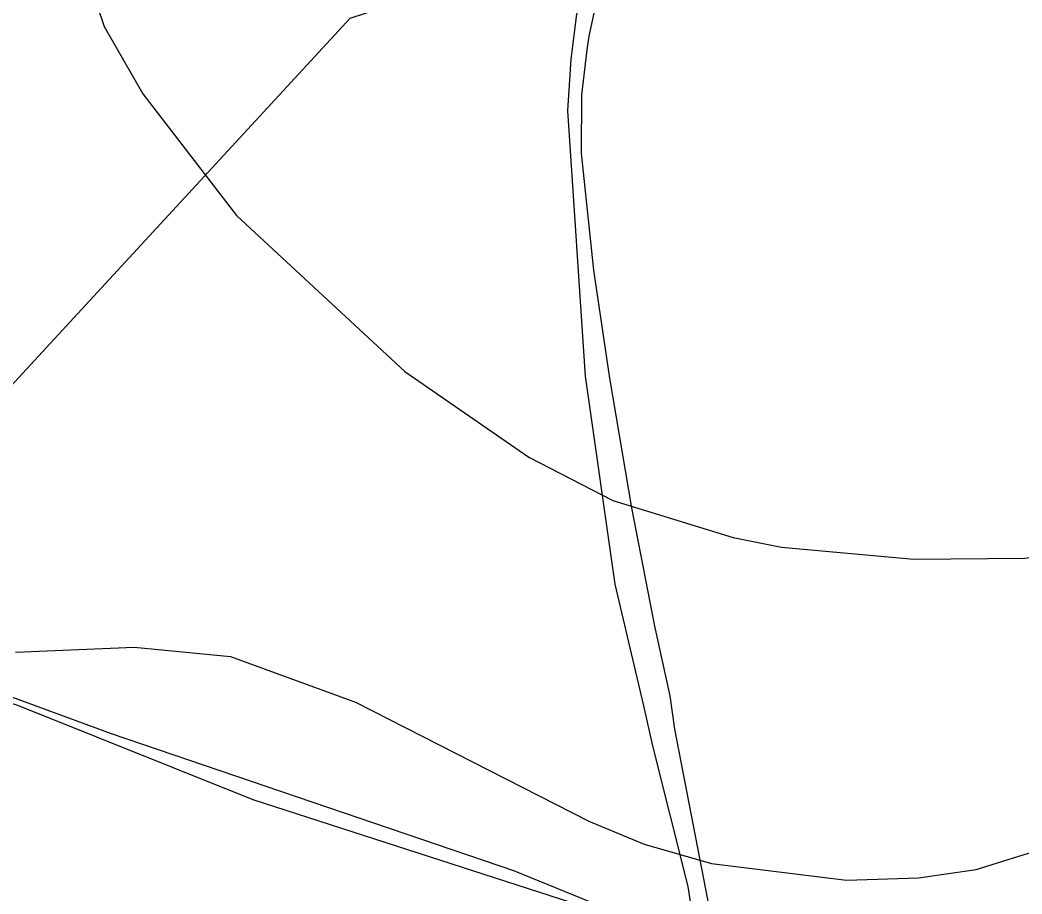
# Model space of a CAD drawing. Extents: x -662620 to -656370, y -1067090 to -1062990.
# Drawn here: x -659485 to -659366, y -1064042.3 to -1063938.4 of the extents above; entities that cross this region are included whole.
import ezdxf

# ---------------------------------------------------------------- set-up
doc = ezdxf.new("R2010")
doc.units = 0
for name, color, linetype in [('Ochr__pás__vod__zdroje_II__stupně', 7, 'Continuous'), ('SDELOVACÍ_VEDENÍ_-_PODZEMNÍ', 7, 'Continuous'), ('VRSTEVNICE_ZÁKLADNÍ', 7, 'Continuous')]:
    doc.layers.add(name, color=color, linetype=linetype)

msp = doc.modelspace()

# ---------------------------------------------------------------- linework, layer by layer
at = {"layer": 'Ochr__pás__vod__zdroje_II__stupně'}
msp.add_lwpolyline([(-659822.34, -1063992.17), (-659732.05, -1064020.39), (-659721.43, -1064001.16), (-659688.64, -1063958.12), (-659645.09, -1063971.44), (-659621.53, -1063976.05), (-659585.15, -1063989.37), (-659512.4, -1064010.38), (-659445.79, -1063938.14), (-659433.4, -1063934.06), (-659401.05, -1063899.73), (-659349, -1063845.72), (-659298.72, -1063792.79), (-659246.81, -1063738.74)], dxfattribs=at)
at = {"layer": 'SDELOVACÍ_VEDENÍ_-_PODZEMNÍ'}
for points in [[(-659399.69, -1064092), (-659400.24, -1064090.12), (-659401.33, -1064076.08), (-659402.34, -1064065.15), (-659403.52, -1064055.19), (-659405.62, -1064041.37), (-659409.83, -1064024.66), (-659410.9, -1064019.88), (-659414.29, -1064005.42), (-659417.81, -1063980.68), (-659419.93, -1063949.16), (-659419.52, -1063943), (-659418.84, -1063937.67), (-659417.74, -1063934.51), (-659416.32, -1063932.46), (-659410.69, -1063925.95), (-659407.98, -1063922.34), (-659392.38, -1063904.74), (-659374.19, -1063884.01), (-659350.67, -1063858.01), (-659336.07, -1063841.72), (-659334.88, -1063840.53), (-659299.38, -1063801.92), (-659243.32, -1063742.66)], [(-659399.69, -1064092), (-659400.24, -1064090.12), (-659401.33, -1064076.08), (-659402.34, -1064065.15), (-659403.52, -1064055.19), (-659405.62, -1064041.37), (-659409.83, -1064024.66), (-659410.9, -1064019.88), (-659414.29, -1064005.42), (-659417.81, -1063980.68), (-659419.93, -1063949.16), (-659419.52, -1063943), (-659418.84, -1063937.67), (-659417.74, -1063934.51), (-659416.32, -1063932.46), (-659410.69, -1063925.95), (-659407.98, -1063922.34), (-659392.38, -1063904.74), (-659374.19, -1063884.01), (-659350.67, -1063858.01), (-659336.07, -1063841.72), (-659334.88, -1063840.53), (-659299.38, -1063801.92), (-659243.32, -1063742.66)], [(-659399.69, -1064092), (-659400.24, -1064090.12), (-659401.33, -1064076.08), (-659402.34, -1064065.15), (-659403.52, -1064055.19), (-659405.62, -1064041.37), (-659409.83, -1064024.66), (-659410.9, -1064019.88), (-659414.29, -1064005.42), (-659417.81, -1063980.68), (-659419.93, -1063949.16), (-659419.52, -1063943), (-659418.84, -1063937.67), (-659417.74, -1063934.51), (-659416.32, -1063932.46), (-659410.69, -1063925.95), (-659407.98, -1063922.34), (-659392.38, -1063904.74), (-659374.19, -1063884.01), (-659350.67, -1063858.01), (-659336.07, -1063841.72), (-659334.88, -1063840.53), (-659299.38, -1063801.92), (-659243.32, -1063742.66)], [(-659399.69, -1064092), (-659400.24, -1064090.12), (-659401.33, -1064076.08), (-659402.34, -1064065.15), (-659403.52, -1064055.19), (-659405.62, -1064041.37), (-659409.83, -1064024.66), (-659410.9, -1064019.88), (-659414.29, -1064005.42), (-659417.81, -1063980.68), (-659419.93, -1063949.16), (-659419.52, -1063943), (-659418.84, -1063937.67), (-659417.74, -1063934.51), (-659416.32, -1063932.46), (-659410.69, -1063925.95), (-659407.98, -1063922.34), (-659392.38, -1063904.74), (-659374.19, -1063884.01), (-659350.67, -1063858.01), (-659336.07, -1063841.72), (-659334.88, -1063840.53), (-659299.38, -1063801.92), (-659243.32, -1063742.66)], [(-659399.69, -1064092), (-659400.24, -1064090.12), (-659401.33, -1064076.08), (-659402.34, -1064065.15), (-659403.52, -1064055.19), (-659405.62, -1064041.37), (-659409.83, -1064024.66), (-659410.9, -1064019.88), (-659414.29, -1064005.42), (-659417.81, -1063980.68), (-659419.93, -1063949.16), (-659419.52, -1063943), (-659418.84, -1063937.67), (-659417.74, -1063934.51), (-659416.32, -1063932.46), (-659410.69, -1063925.95), (-659407.98, -1063922.34), (-659392.38, -1063904.74), (-659374.19, -1063884.01), (-659350.67, -1063858.01), (-659336.07, -1063841.72), (-659334.88, -1063840.53), (-659299.38, -1063801.92), (-659243.32, -1063742.66)], [(-659399.69, -1064092), (-659400.24, -1064090.12), (-659401.33, -1064076.08), (-659402.34, -1064065.15), (-659403.52, -1064055.19), (-659405.62, -1064041.37), (-659409.83, -1064024.66), (-659410.9, -1064019.88), (-659414.29, -1064005.42), (-659417.81, -1063980.68), (-659419.93, -1063949.16), (-659419.52, -1063943), (-659418.84, -1063937.67), (-659417.74, -1063934.51), (-659416.32, -1063932.46), (-659410.69, -1063925.95), (-659407.98, -1063922.34), (-659392.38, -1063904.74), (-659374.19, -1063884.01), (-659350.67, -1063858.01), (-659336.07, -1063841.72), (-659334.88, -1063840.53), (-659299.38, -1063801.92), (-659243.32, -1063742.66)], [(-659399.69, -1064092), (-659400.24, -1064090.12), (-659401.33, -1064076.08), (-659402.34, -1064065.15), (-659403.52, -1064055.19), (-659405.62, -1064041.37), (-659409.83, -1064024.66), (-659410.9, -1064019.88), (-659414.29, -1064005.42), (-659417.81, -1063980.68), (-659419.93, -1063949.16), (-659419.52, -1063943), (-659418.84, -1063937.67), (-659417.74, -1063934.51), (-659416.32, -1063932.46), (-659410.69, -1063925.95), (-659407.98, -1063922.34), (-659392.38, -1063904.74), (-659374.19, -1063884.01), (-659350.67, -1063858.01), (-659336.07, -1063841.72), (-659334.88, -1063840.53), (-659299.38, -1063801.92), (-659243.32, -1063742.66)], [(-659399.69, -1064092), (-659400.24, -1064090.12), (-659401.33, -1064076.08), (-659402.34, -1064065.15), (-659403.52, -1064055.19), (-659405.62, -1064041.37), (-659409.83, -1064024.66), (-659410.9, -1064019.88), (-659414.29, -1064005.42), (-659417.81, -1063980.68), (-659419.93, -1063949.16), (-659419.52, -1063943), (-659418.84, -1063937.67), (-659417.74, -1063934.51), (-659416.32, -1063932.46), (-659410.69, -1063925.95), (-659407.98, -1063922.34), (-659392.38, -1063904.74), (-659374.19, -1063884.01), (-659350.67, -1063858.01), (-659336.07, -1063841.72), (-659334.88, -1063840.53), (-659299.38, -1063801.92), (-659243.32, -1063742.66)], [(-659399.69, -1064092), (-659400.24, -1064090.12), (-659401.33, -1064076.08), (-659402.34, -1064065.15), (-659403.52, -1064055.19), (-659405.62, -1064041.37), (-659409.83, -1064024.66), (-659410.9, -1064019.88), (-659414.29, -1064005.42), (-659417.81, -1063980.68), (-659419.93, -1063949.16), (-659419.52, -1063943), (-659418.84, -1063937.67), (-659417.74, -1063934.51), (-659416.32, -1063932.46), (-659410.69, -1063925.95), (-659407.98, -1063922.34), (-659392.38, -1063904.74), (-659374.19, -1063884.01), (-659350.67, -1063858.01), (-659336.07, -1063841.72), (-659334.88, -1063840.53), (-659299.38, -1063801.92), (-659243.32, -1063742.66)], [(-659399.69, -1064092), (-659400.24, -1064090.12), (-659401.33, -1064076.08), (-659402.34, -1064065.15), (-659403.52, -1064055.19), (-659405.62, -1064041.37), (-659409.83, -1064024.66), (-659410.9, -1064019.88), (-659414.29, -1064005.42), (-659417.81, -1063980.68), (-659419.93, -1063949.16), (-659419.52, -1063943), (-659418.84, -1063937.67), (-659417.74, -1063934.51), (-659416.32, -1063932.46), (-659410.69, -1063925.95), (-659407.98, -1063922.34), (-659392.38, -1063904.74), (-659374.19, -1063884.01), (-659350.67, -1063858.01), (-659336.07, -1063841.72), (-659334.88, -1063840.53), (-659299.38, -1063801.92), (-659243.32, -1063742.66)], [(-659399.69, -1064092), (-659400.24, -1064090.12), (-659401.33, -1064076.08), (-659402.34, -1064065.15), (-659403.52, -1064055.19), (-659405.62, -1064041.37), (-659409.83, -1064024.66), (-659410.9, -1064019.88), (-659414.29, -1064005.42), (-659417.81, -1063980.68), (-659419.93, -1063949.16), (-659419.52, -1063943), (-659418.84, -1063937.67), (-659417.74, -1063934.51), (-659416.32, -1063932.46), (-659410.69, -1063925.95), (-659407.98, -1063922.34), (-659392.38, -1063904.74), (-659374.19, -1063884.01), (-659350.67, -1063858.01), (-659336.07, -1063841.72), (-659334.88, -1063840.53), (-659299.38, -1063801.92), (-659243.32, -1063742.66)], [(-659399.69, -1064092), (-659400.24, -1064090.12), (-659401.33, -1064076.08), (-659402.34, -1064065.15), (-659403.52, -1064055.19), (-659405.62, -1064041.37), (-659409.83, -1064024.66), (-659410.9, -1064019.88), (-659414.29, -1064005.42), (-659417.81, -1063980.68), (-659419.93, -1063949.16), (-659419.52, -1063943), (-659418.84, -1063937.67), (-659417.74, -1063934.51), (-659416.32, -1063932.46), (-659410.69, -1063925.95), (-659407.98, -1063922.34), (-659392.38, -1063904.74), (-659374.19, -1063884.01), (-659350.67, -1063858.01), (-659336.07, -1063841.72), (-659334.88, -1063840.53), (-659299.38, -1063801.92), (-659243.32, -1063742.66)], [(-659494.45, -1063841.24), (-659465.35, -1063875.17), (-659441.27, -1063900), (-659432.98, -1063909.17), (-659430.22, -1063911.06), (-659415.56, -1063924.67), (-659414.4, -1063926.61), (-659414.15, -1063928.5), (-659416.25, -1063934.77), (-659417.44, -1063940.28), (-659417.66, -1063941.92), (-659418.31, -1063947.24), (-659418.34, -1063954.2), (-659416.87, -1063968.08), (-659414.97, -1063980.92), (-659412.36, -1063996.37), (-659409.62, -1064010.43), (-659407.8, -1064018.7), (-659407.24, -1064022.68), (-659401.09, -1064054.38), (-659398.68, -1064071.4), (-659396.79, -1064087.25), (-659395.66, -1064094.78), (-659395.21, -1064096.99)], [(-659494.45, -1063841.24), (-659465.35, -1063875.17), (-659441.27, -1063900), (-659432.98, -1063909.17), (-659430.22, -1063911.06), (-659415.56, -1063924.67), (-659414.4, -1063926.61), (-659414.15, -1063928.5), (-659416.25, -1063934.77), (-659417.44, -1063940.28), (-659417.66, -1063941.92), (-659418.31, -1063947.24), (-659418.34, -1063954.2), (-659416.87, -1063968.08), (-659414.97, -1063980.92), (-659412.36, -1063996.37), (-659409.62, -1064010.43), (-659407.8, -1064018.7), (-659407.24, -1064022.68), (-659401.09, -1064054.38), (-659398.68, -1064071.4), (-659396.79, -1064087.25), (-659395.66, -1064094.78), (-659395.21, -1064096.99)], [(-659494.45, -1063841.24), (-659465.35, -1063875.17), (-659441.27, -1063900), (-659432.98, -1063909.17), (-659430.22, -1063911.06), (-659415.56, -1063924.67), (-659414.4, -1063926.61), (-659414.15, -1063928.5), (-659416.25, -1063934.77), (-659417.44, -1063940.28), (-659417.66, -1063941.92), (-659418.31, -1063947.24), (-659418.34, -1063954.2), (-659416.87, -1063968.08), (-659414.97, -1063980.92), (-659412.36, -1063996.37), (-659409.62, -1064010.43), (-659407.8, -1064018.7), (-659407.24, -1064022.68), (-659401.09, -1064054.38), (-659398.68, -1064071.4), (-659396.79, -1064087.25), (-659395.66, -1064094.78), (-659395.21, -1064096.99)], [(-659494.45, -1063841.24), (-659465.35, -1063875.17), (-659441.27, -1063900), (-659432.98, -1063909.17), (-659430.22, -1063911.06), (-659415.56, -1063924.67), (-659414.4, -1063926.61), (-659414.15, -1063928.5), (-659416.25, -1063934.77), (-659417.44, -1063940.28), (-659417.66, -1063941.92), (-659418.31, -1063947.24), (-659418.34, -1063954.2), (-659416.87, -1063968.08), (-659414.97, -1063980.92), (-659412.36, -1063996.37), (-659409.62, -1064010.43), (-659407.8, -1064018.7), (-659407.24, -1064022.68), (-659401.09, -1064054.38), (-659398.68, -1064071.4), (-659396.79, -1064087.25), (-659395.66, -1064094.78), (-659395.21, -1064096.99)], [(-659494.45, -1063841.24), (-659465.35, -1063875.17), (-659441.27, -1063900), (-659432.98, -1063909.17), (-659430.22, -1063911.06), (-659415.56, -1063924.67), (-659414.4, -1063926.61), (-659414.15, -1063928.5), (-659416.25, -1063934.77), (-659417.44, -1063940.28), (-659417.66, -1063941.92), (-659418.31, -1063947.24), (-659418.34, -1063954.2), (-659416.87, -1063968.08), (-659414.97, -1063980.92), (-659412.36, -1063996.37), (-659409.62, -1064010.43), (-659407.8, -1064018.7), (-659407.24, -1064022.68), (-659401.09, -1064054.38), (-659398.68, -1064071.4), (-659396.79, -1064087.25), (-659395.66, -1064094.78), (-659395.21, -1064096.99)], [(-659494.45, -1063841.24), (-659465.35, -1063875.17), (-659441.27, -1063900), (-659432.98, -1063909.17), (-659430.22, -1063911.06), (-659415.56, -1063924.67), (-659414.4, -1063926.61), (-659414.15, -1063928.5), (-659416.25, -1063934.77), (-659417.44, -1063940.28), (-659417.66, -1063941.92), (-659418.31, -1063947.24), (-659418.34, -1063954.2), (-659416.87, -1063968.08), (-659414.97, -1063980.92), (-659412.36, -1063996.37), (-659409.62, -1064010.43), (-659407.8, -1064018.7), (-659407.24, -1064022.68), (-659401.09, -1064054.38), (-659398.68, -1064071.4), (-659396.79, -1064087.25), (-659395.66, -1064094.78), (-659395.21, -1064096.99)], [(-659494.45, -1063841.24), (-659465.35, -1063875.17), (-659441.27, -1063900), (-659432.98, -1063909.17), (-659430.22, -1063911.06), (-659415.56, -1063924.67), (-659414.4, -1063926.61), (-659414.15, -1063928.5), (-659416.25, -1063934.77), (-659417.44, -1063940.28), (-659417.66, -1063941.92), (-659418.31, -1063947.24), (-659418.34, -1063954.2), (-659416.87, -1063968.08), (-659414.97, -1063980.92), (-659412.36, -1063996.37), (-659409.62, -1064010.43), (-659407.8, -1064018.7), (-659407.24, -1064022.68), (-659401.09, -1064054.38), (-659398.68, -1064071.4), (-659396.79, -1064087.25), (-659395.66, -1064094.78), (-659395.21, -1064096.99)], [(-659494.45, -1063841.24), (-659465.35, -1063875.17), (-659441.27, -1063900), (-659432.98, -1063909.17), (-659430.22, -1063911.06), (-659415.56, -1063924.67), (-659414.4, -1063926.61), (-659414.15, -1063928.5), (-659416.25, -1063934.77), (-659417.44, -1063940.28), (-659417.66, -1063941.92), (-659418.31, -1063947.24), (-659418.34, -1063954.2), (-659416.87, -1063968.08), (-659414.97, -1063980.92), (-659412.36, -1063996.37), (-659409.62, -1064010.43), (-659407.8, -1064018.7), (-659407.24, -1064022.68), (-659401.09, -1064054.38), (-659398.68, -1064071.4), (-659396.79, -1064087.25), (-659395.66, -1064094.78), (-659395.21, -1064096.99)], [(-659494.45, -1063841.24), (-659465.35, -1063875.17), (-659441.27, -1063900), (-659432.98, -1063909.17), (-659430.22, -1063911.06), (-659415.56, -1063924.67), (-659414.4, -1063926.61), (-659414.15, -1063928.5), (-659416.25, -1063934.77), (-659417.44, -1063940.28), (-659417.66, -1063941.92), (-659418.31, -1063947.24), (-659418.34, -1063954.2), (-659416.87, -1063968.08), (-659414.97, -1063980.92), (-659412.36, -1063996.37), (-659409.62, -1064010.43), (-659407.8, -1064018.7), (-659407.24, -1064022.68), (-659401.09, -1064054.38), (-659398.68, -1064071.4), (-659396.79, -1064087.25), (-659395.66, -1064094.78), (-659395.21, -1064096.99)], [(-659494.45, -1063841.24), (-659465.35, -1063875.17), (-659441.27, -1063900), (-659432.98, -1063909.17), (-659430.22, -1063911.06), (-659415.56, -1063924.67), (-659414.4, -1063926.61), (-659414.15, -1063928.5), (-659416.25, -1063934.77), (-659417.44, -1063940.28), (-659417.66, -1063941.92), (-659418.31, -1063947.24), (-659418.34, -1063954.2), (-659416.87, -1063968.08), (-659414.97, -1063980.92), (-659412.36, -1063996.37), (-659409.62, -1064010.43), (-659407.8, -1064018.7), (-659407.24, -1064022.68), (-659401.09, -1064054.38), (-659398.68, -1064071.4), (-659396.79, -1064087.25), (-659395.66, -1064094.78), (-659395.21, -1064096.99)], [(-659494.45, -1063841.24), (-659465.35, -1063875.17), (-659441.27, -1063900), (-659432.98, -1063909.17), (-659430.22, -1063911.06), (-659415.56, -1063924.67), (-659414.4, -1063926.61), (-659414.15, -1063928.5), (-659416.25, -1063934.77), (-659417.44, -1063940.28), (-659417.66, -1063941.92), (-659418.31, -1063947.24), (-659418.34, -1063954.2), (-659416.87, -1063968.08), (-659414.97, -1063980.92), (-659412.36, -1063996.37), (-659409.62, -1064010.43), (-659407.8, -1064018.7), (-659407.24, -1064022.68), (-659401.09, -1064054.38), (-659398.68, -1064071.4), (-659396.79, -1064087.25), (-659395.66, -1064094.78), (-659395.21, -1064096.99)], [(-659494.45, -1063841.24), (-659465.35, -1063875.17), (-659441.27, -1063900), (-659432.98, -1063909.17), (-659430.22, -1063911.06), (-659415.56, -1063924.67), (-659414.4, -1063926.61), (-659414.15, -1063928.5), (-659416.25, -1063934.77), (-659417.44, -1063940.28), (-659417.66, -1063941.92), (-659418.31, -1063947.24), (-659418.34, -1063954.2), (-659416.87, -1063968.08), (-659414.97, -1063980.92), (-659412.36, -1063996.37), (-659409.62, -1064010.43), (-659407.8, -1064018.7), (-659407.24, -1064022.68), (-659401.09, -1064054.38), (-659398.68, -1064071.4), (-659396.79, -1064087.25), (-659395.66, -1064094.78), (-659395.21, -1064096.99)], [(-659494.45, -1063841.24), (-659465.35, -1063875.17), (-659441.27, -1063900), (-659432.98, -1063909.17), (-659430.22, -1063911.06), (-659415.56, -1063924.67), (-659414.4, -1063926.61), (-659414.15, -1063928.5), (-659416.25, -1063934.77), (-659417.44, -1063940.28), (-659417.66, -1063941.92), (-659418.31, -1063947.24), (-659418.34, -1063954.2), (-659416.87, -1063968.08), (-659414.97, -1063980.92), (-659412.36, -1063996.37), (-659409.62, -1064010.43), (-659407.8, -1064018.7), (-659407.24, -1064022.68), (-659401.09, -1064054.38), (-659398.68, -1064071.4), (-659396.79, -1064087.25), (-659395.66, -1064094.78), (-659395.21, -1064096.99)], [(-659494.45, -1063841.24), (-659465.35, -1063875.17), (-659441.27, -1063900), (-659432.98, -1063909.17), (-659430.22, -1063911.06), (-659415.56, -1063924.67), (-659414.4, -1063926.61), (-659414.15, -1063928.5), (-659416.25, -1063934.77), (-659417.44, -1063940.28), (-659417.66, -1063941.92), (-659418.31, -1063947.24), (-659418.34, -1063954.2), (-659416.87, -1063968.08), (-659414.97, -1063980.92), (-659412.36, -1063996.37), (-659409.62, -1064010.43), (-659407.8, -1064018.7), (-659407.24, -1064022.68), (-659401.09, -1064054.38), (-659398.68, -1064071.4), (-659396.79, -1064087.25), (-659395.66, -1064094.78), (-659395.21, -1064096.99)], [(-659494.45, -1063841.24), (-659465.35, -1063875.17), (-659441.27, -1063900), (-659432.98, -1063909.17), (-659430.22, -1063911.06), (-659415.56, -1063924.67), (-659414.4, -1063926.61), (-659414.15, -1063928.5), (-659416.25, -1063934.77), (-659417.44, -1063940.28), (-659417.66, -1063941.92), (-659418.31, -1063947.24), (-659418.34, -1063954.2), (-659416.87, -1063968.08), (-659414.97, -1063980.92), (-659412.36, -1063996.37), (-659409.62, -1064010.43), (-659407.8, -1064018.7), (-659407.24, -1064022.68), (-659401.09, -1064054.38), (-659398.68, -1064071.4), (-659396.79, -1064087.25), (-659395.66, -1064094.78), (-659395.21, -1064096.99)], [(-659494.45, -1063841.24), (-659465.35, -1063875.17), (-659441.27, -1063900), (-659432.98, -1063909.17), (-659430.22, -1063911.06), (-659415.56, -1063924.67), (-659414.4, -1063926.61), (-659414.15, -1063928.5), (-659416.25, -1063934.77), (-659417.44, -1063940.28), (-659417.66, -1063941.92), (-659418.31, -1063947.24), (-659418.34, -1063954.2), (-659416.87, -1063968.08), (-659414.97, -1063980.92), (-659412.36, -1063996.37), (-659409.62, -1064010.43), (-659407.8, -1064018.7), (-659407.24, -1064022.68), (-659401.09, -1064054.38), (-659398.68, -1064071.4), (-659396.79, -1064087.25), (-659395.66, -1064094.78), (-659395.21, -1064096.99)], [(-659494.45, -1063841.24), (-659465.35, -1063875.17), (-659441.27, -1063900), (-659432.98, -1063909.17), (-659430.22, -1063911.06), (-659415.56, -1063924.67), (-659414.4, -1063926.61), (-659414.15, -1063928.5), (-659416.25, -1063934.77), (-659417.44, -1063940.28), (-659417.66, -1063941.92), (-659418.31, -1063947.24), (-659418.34, -1063954.2), (-659416.87, -1063968.08), (-659414.97, -1063980.92), (-659412.36, -1063996.37), (-659409.62, -1064010.43), (-659407.8, -1064018.7), (-659407.24, -1064022.68), (-659401.09, -1064054.38), (-659398.68, -1064071.4), (-659396.79, -1064087.25), (-659395.66, -1064094.78), (-659395.21, -1064096.99)], [(-659494.45, -1063841.24), (-659465.35, -1063875.17), (-659441.27, -1063900), (-659432.98, -1063909.17), (-659430.22, -1063911.06), (-659415.56, -1063924.67), (-659414.4, -1063926.61), (-659414.15, -1063928.5), (-659416.25, -1063934.77), (-659417.44, -1063940.28), (-659417.66, -1063941.92), (-659418.31, -1063947.24), (-659418.34, -1063954.2), (-659416.87, -1063968.08), (-659414.97, -1063980.92), (-659412.36, -1063996.37), (-659409.62, -1064010.43), (-659407.8, -1064018.7), (-659407.24, -1064022.68), (-659401.09, -1064054.38), (-659398.68, -1064071.4), (-659396.79, -1064087.25), (-659395.66, -1064094.78), (-659395.21, -1064096.99)], [(-659674.74, -1063941.59), (-659655.18, -1063956.88), (-659636.98, -1063965.47), (-659603.44, -1063977.54), (-659559.66, -1063995.96), (-659547.7, -1064000.1), (-659512.11, -1064011.25), (-659485.33, -1064019.82), (-659457.35, -1064031.04), (-659416.8, -1064044.15), (-659409.78, -1064046.46), (-659409.36, -1064048.48), (-659407.05, -1064069.87), (-659405.35, -1064084.7), (-659405.19, -1064089.2)], [(-659674.74, -1063941.59), (-659655.18, -1063956.88), (-659636.98, -1063965.47), (-659603.44, -1063977.54), (-659559.66, -1063995.96), (-659547.7, -1064000.1), (-659512.11, -1064011.25), (-659485.33, -1064019.82), (-659457.35, -1064031.04), (-659416.8, -1064044.15), (-659409.78, -1064046.46), (-659409.36, -1064048.48), (-659407.05, -1064069.87), (-659405.35, -1064084.7), (-659405.19, -1064089.2)], [(-659674.74, -1063941.59), (-659655.18, -1063956.88), (-659636.98, -1063965.47), (-659603.44, -1063977.54), (-659559.66, -1063995.96), (-659547.7, -1064000.1), (-659512.11, -1064011.25), (-659485.33, -1064019.82), (-659457.35, -1064031.04), (-659416.8, -1064044.15), (-659409.78, -1064046.46), (-659409.36, -1064048.48), (-659407.05, -1064069.87), (-659405.35, -1064084.7), (-659405.19, -1064089.2)], [(-659580.75, -1063987.27), (-659550.38, -1063998.08), (-659511.68, -1064009.4), (-659474.17, -1064023.18), (-659426.38, -1064039.45), (-659416.26, -1064043.6), (-659411.06, -1064050.2), (-659406.67, -1064078.72), (-659400.63, -1064124.23), (-659392.4, -1064228.09)], [(-659580.75, -1063987.27), (-659550.38, -1063998.08), (-659511.68, -1064009.4), (-659474.17, -1064023.18), (-659426.38, -1064039.45), (-659416.26, -1064043.6), (-659411.06, -1064050.2), (-659406.67, -1064078.72), (-659400.63, -1064124.23), (-659392.4, -1064228.09)], [(-659580.75, -1063987.27), (-659550.38, -1063998.08), (-659511.68, -1064009.4), (-659474.17, -1064023.18), (-659426.38, -1064039.45), (-659416.26, -1064043.6), (-659411.06, -1064050.2), (-659406.67, -1064078.72), (-659400.63, -1064124.23), (-659392.4, -1064228.09)], [(-659580.75, -1063987.27), (-659550.38, -1063998.08), (-659511.68, -1064009.4), (-659474.17, -1064023.18), (-659426.38, -1064039.45), (-659416.26, -1064043.6), (-659411.06, -1064050.2), (-659406.67, -1064078.72), (-659400.63, -1064124.23), (-659392.4, -1064228.09)]]:
    msp.add_lwpolyline(points, dxfattribs=at)
at = {"layer": 'VRSTEVNICE_ZÁKLADNÍ'}
for points in [[(-659437.42, -1063771.05), (-659443.13, -1063795.07), (-659455.71, -1063837.09), (-659468.58, -1063875.11), (-659475.86, -1063893.12), (-659478.01, -1063901.12), (-659479.58, -1063913.13), (-659479.01, -1063925.13), (-659477.72, -1063931.14), (-659475.01, -1063939.14), (-659470.43, -1063947.15), (-659459.28, -1063961.58), (-659439.27, -1063980.16), (-659424.55, -1063990.31), (-659414.55, -1063995.46), (-659400.25, -1063999.89), (-659394.54, -1064001.03), (-659378.81, -1064002.46), (-659365.66, -1064002.32), (-659350.23, -1064000.32), (-659336.51, -1063995.89), (-659321.5, -1063989.17), (-659301.63, -1063977.45), (-659290.59, -1063969.5)], [(-659437.42, -1063771.05), (-659443.13, -1063795.07), (-659455.71, -1063837.09), (-659468.58, -1063875.11), (-659475.86, -1063893.12), (-659478.01, -1063901.12), (-659479.58, -1063913.13), (-659479.01, -1063925.13), (-659477.72, -1063931.14), (-659475.01, -1063939.14), (-659470.43, -1063947.15), (-659459.28, -1063961.58), (-659439.27, -1063980.16), (-659424.55, -1063990.31), (-659414.55, -1063995.46), (-659400.25, -1063999.89), (-659394.54, -1064001.03), (-659378.81, -1064002.46), (-659365.66, -1064002.32), (-659350.23, -1064000.32), (-659336.51, -1063995.89), (-659321.5, -1063989.17), (-659301.63, -1063977.45), (-659290.59, -1063969.5)], [(-659485.56, -1064013.53), (-659471.43, -1064012.9), (-659460, -1064014.04), (-659445.13, -1064019.47), (-659417.41, -1064033.62), (-659410.83, -1064036.34), (-659402.83, -1064038.62), (-659386.82, -1064040.62), (-659378.24, -1064040.34), (-659371.38, -1064039.34), (-659347.03, -1064031.73), (-659347.08, -1064031.05), (-659343.65, -1064030.19), (-659324.21, -1064020.9), (-659309.35, -1064012.18), (-659301.77, -1064006.75)]]:
    msp.add_lwpolyline(points, dxfattribs=at)

doc.saveas('drawing.dxf')
